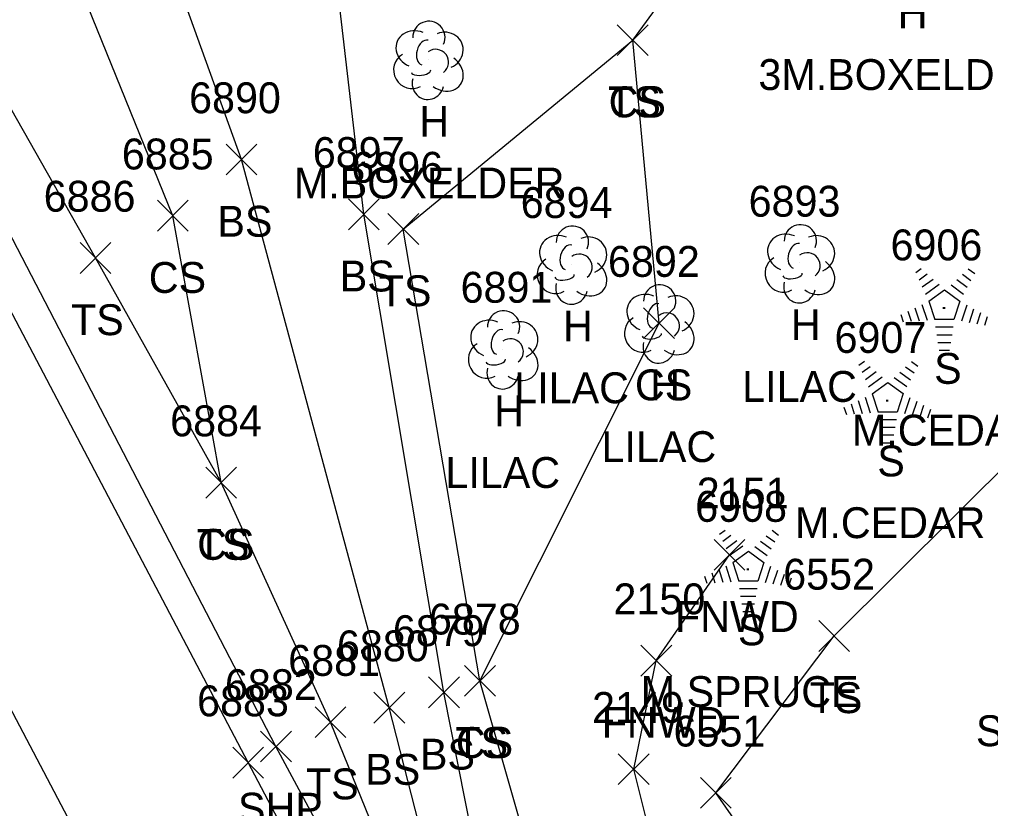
# Model space of a CAD drawing. Extents: x 1439173 to 1457902, y 641926 to 659889.
# Drawn here: x 1448865.4 to 1448928.4, y 643762.4 to 643813.5 of the extents above; entities that cross this region are included whole.
import ezdxf

# ---------------------------------------------------------------- set-up
doc = ezdxf.new("R2010")
doc.units = 0
for name, color, linetype in [('L_A', 7, 'Continuous'), ('L_C', 7, 'Continuous'), ('L_I', 7, 'Continuous'), ('L_TIC', 7, 'Continuous'), ('LELB', 7, 'Continuous'), ('LFNC', 7, 'Continuous'), ('LTC', 7, 'Continuous'), ('LTD', 7, 'Continuous'), ('P_A', 7, 'Continuous'), ('P_I', 7, 'Continuous'), ('P_TIC', 7, 'Continuous'), ('PET', 7, 'Continuous'), ('PRC', 7, 'Continuous'), ('PSP', 7, 'Continuous')]:
    doc.layers.add(name, color=color, linetype=linetype)

msp = doc.modelspace()

# ---------------------------------------------------------------- linework, layer by layer
at = {"layer": 'L_TIC'}
for points in [[(1448904.192, 643811.204), (1448906.192, 643813.204)], [(1448906.192, 643811.204), (1448904.192, 643813.204)], [(1448904.192, 643811.204), (1448906.192, 643813.204)], [(1448906.192, 643811.204), (1448904.192, 643813.204)], [(1448878.833, 643803.468), (1448880.833, 643805.468)], [(1448880.833, 643803.468), (1448878.833, 643805.468)], [(1448874.387, 643799.827), (1448876.387, 643801.827)], [(1448876.387, 643799.827), (1448874.387, 643801.827)], [(1448886.765, 643799.921), (1448888.765, 643801.921)], [(1448888.765, 643799.921), (1448886.765, 643801.921)], [(1448889.322, 643798.966), (1448891.322, 643800.966)], [(1448891.322, 643798.966), (1448889.322, 643800.966)], [(1448869.378, 643797.091), (1448871.378, 643799.091)], [(1448871.378, 643797.091), (1448869.378, 643799.091)], [(1448905.898, 643792.869), (1448907.898, 643794.869)], [(1448907.898, 643792.869), (1448905.898, 643794.869)], [(1448877.521, 643782.538), (1448879.521, 643784.538)], [(1448879.521, 643782.538), (1448877.521, 643784.538)], [(1448877.521, 643782.538), (1448879.521, 643784.538)], [(1448879.521, 643782.538), (1448877.521, 643784.538)], [(1448910.472, 643777.863), (1448912.472, 643779.863)], [(1448912.472, 643777.863), (1448910.472, 643779.863)], [(1448917.252, 643772.604), (1448919.252, 643774.604)], [(1448919.252, 643772.604), (1448917.252, 643774.604)], [(1448905.724, 643771.007), (1448907.724, 643773.007)], [(1448907.724, 643771.007), (1448905.724, 643773.007)], [(1448894.29, 643769.696), (1448896.29, 643771.696)], [(1448896.29, 643769.696), (1448894.29, 643771.696)], [(1448894.29, 643769.696), (1448896.29, 643771.696)], [(1448896.29, 643769.696), (1448894.29, 643771.696)], [(1448891.962, 643768.945), (1448893.962, 643770.945)], [(1448893.962, 643768.945), (1448891.962, 643770.945)], [(1448888.417, 643767.961), (1448890.417, 643769.961)], [(1448890.417, 643767.961), (1448888.417, 643769.961)], [(1448884.605, 643767.019), (1448886.605, 643769.019)], [(1448886.605, 643767.019), (1448884.605, 643769.019)], [(1448904.261, 643763.971), (1448906.261, 643765.971)], [(1448906.261, 643763.971), (1448904.261, 643765.971)], [(1448909.582, 643762.441), (1448911.582, 643764.441)], [(1448911.582, 643762.441), (1448909.582, 643764.441)]]:
    msp.add_lwpolyline(points, dxfattribs=at)
at = {"layer": 'LELB'}
for points in [[(1448909.197, 643729.39), (1448906.116, 643729.98), (1448902.734, 643732.59), (1448891.538, 643753.399), (1448885.605, 643768.019), (1448878.521, 643783.538), (1448870.378, 643798.091), (1448862.58, 643811.811), (1448854.276, 643826.812), (1448838.963, 643860.888), (1448826.836, 643881.165), (1448819.944, 643894.502), (1448797.652, 643933.24), (1448780.238, 643967.088), (1448761.694, 644002.145), (1448746.211, 644032.5), (1448726.199, 644073.88)], [(1448878.521, 643783.538), (1448875.387, 643800.827), (1448864.362, 643827.978), (1448861.81, 643832.758), (1448857.534, 643839.263), (1448844.64, 643864.042), (1448832.37, 643883.731), (1448823.799, 643893.759), (1448811.394, 643917.726), (1448801.93, 643933.534)], [(1448905.092, 643733.215), (1448906.974, 643730.807), (1448908.131, 643731.204), (1448906.193, 643734.411), (1448895.749, 643755.884), (1448892.962, 643769.945), (1448887.765, 643800.921), (1448885.641, 643819.169), (1448893.676, 643829.162), (1448894.449, 643833.22), (1448892.201, 643837.365), (1448884.102, 643842.019), (1448882.434, 643835.273), (1448877.693, 643835.652), (1448876.059, 643854.096), (1448884.608, 643849.666), (1448903.911, 643861.643), (1448886.483, 643858.598), (1448878.127, 643861.993), (1448876.453, 643873.193), (1448877.428, 643885.559), (1448880.281, 643887.778)], [(1448895.29, 643770.696), (1448906.898, 643793.869), (1448905.192, 643812.204), (1448914.924, 643825.494), (1448923.94, 643836.16)], [(1448905.092, 643733.215), (1448893.263, 643753.935), (1448889.417, 643768.961), (1448879.833, 643804.468), (1448871.354, 643828), (1448865.98, 643828.453)], [(1448909.197, 643729.39), (1448910.528, 643733.582), (1448909.016, 643739.08), (1448899.961, 643754.367), (1448895.29, 643770.696), (1448890.322, 643799.966), (1448905.192, 643812.204)], [(1448943.014, 643748.408), (1448932.363, 643744.003), (1448919.768, 643750.279), (1448910.582, 643763.441), (1448918.252, 643773.604), (1448934.127, 643789.397), (1448938.156, 643798.401)]]:
    msp.add_lwpolyline(points, dxfattribs=at)
at = {"layer": 'LFNC'}
msp.add_lwpolyline([(1448918.675, 643736.073), (1448907.192, 643757.286), (1448905.261, 643764.971), (1448906.724, 643772.007), (1448911.472, 643778.863)], dxfattribs=at)
at = {"layer": 'LTC'}
for p, q in [((1448923.542, 643797.146), (1448923.897, 643797.403)), ((1448926.94, 643797.386), (1448927.36, 643797.082)), ((1448923.752, 643796.68), (1448924.281, 643797.065)), ((1448923.961, 643796.215), (1448924.665, 643796.726)), ((1448926.198, 643796.69), (1448926.877, 643796.196)), ((1448926.569, 643797.038), (1448927.119, 643796.639)), ((1448924.171, 643795.749), (1448925.049, 643796.387)), ((1448924.395, 643795.294), (1448925.407, 643796.028)), ((1448925.407, 643796.028), (1448926.404, 643795.303)), ((1448925.827, 643796.341), (1448926.637, 643795.752)), ((1448923.485, 643794.858), (1448923.757, 643794.023)), ((1448923.941, 643795.075), (1448924.272, 643794.055)), ((1448924.395, 643795.294), (1448924.782, 643794.1)), ((1448926.404, 643795.303), (1448926.013, 643794.1)), ((1448926.842, 643795.032), (1448926.504, 643793.993)), ((1448927.286, 643794.782), (1448926.999, 643793.897)), ((1448922.575, 643794.425), (1448922.727, 643793.957)), ((1448923.03, 643794.642), (1448923.242, 643793.99)), ((1448926.013, 643794.1), (1448924.782, 643794.1)), ((1448927.731, 643794.532), (1448927.494, 643793.802)), ((1448928.175, 643794.282), (1448927.988, 643793.707)), ((1448925.975, 643793.6), (1448924.83, 643793.6)), ((1448925.891, 643793.1), (1448924.902, 643793.1)), ((1448925.807, 643792.6), (1448924.975, 643792.6)), ((1448925.723, 643792.1), (1448925.048, 643792.1)), ((1448919.857, 643791.149), (1448920.211, 643791.406)), ((1448920.066, 643790.683), (1448920.595, 643791.067)), ((1448922.884, 643791.041), (1448923.433, 643790.642)), ((1448923.255, 643791.389), (1448923.674, 643791.085)), ((1448920.276, 643790.217), (1448920.979, 643790.729)), ((1448920.485, 643789.752), (1448921.364, 643790.39)), ((1448922.142, 643790.344), (1448922.951, 643789.755)), ((1448922.513, 643790.692), (1448923.192, 643790.199)), ((1448920.71, 643789.297), (1448921.722, 643790.031)), ((1448921.722, 643790.031), (1448922.719, 643789.306)), ((1448920.255, 643789.077), (1448920.586, 643788.058)), ((1448920.71, 643789.297), (1448921.097, 643788.103)), ((1448922.719, 643789.306), (1448922.327, 643788.103)), ((1448923.156, 643789.035), (1448922.818, 643787.996)), ((1448918.889, 643788.428), (1448919.041, 643787.96)), ((1448919.344, 643788.645), (1448919.556, 643787.993)), ((1448919.8, 643788.861), (1448920.071, 643788.026)), ((1448923.601, 643788.785), (1448923.313, 643787.9)), ((1448924.045, 643788.535), (1448923.808, 643787.805)), ((1448922.327, 643788.103), (1448921.097, 643788.103)), ((1448924.489, 643788.285), (1448924.303, 643787.71)), ((1448922.289, 643787.603), (1448921.144, 643787.603)), ((1448922.205, 643787.103), (1448921.217, 643787.103)), ((1448922.122, 643786.603), (1448921.29, 643786.603)), ((1448922.038, 643786.103), (1448921.363, 643786.103)), ((1448910.825, 643780.208), (1448911.179, 643780.465)), ((1448914.223, 643780.448), (1448914.642, 643780.143)), ((1448911.034, 643779.742), (1448911.563, 643780.126)), ((1448911.244, 643779.276), (1448911.947, 643779.788)), ((1448913.481, 643779.751), (1448914.16, 643779.258)), ((1448913.852, 643780.1), (1448914.401, 643779.7)), ((1448911.453, 643778.81), (1448912.332, 643779.448)), ((1448911.678, 643778.355), (1448912.69, 643779.09)), ((1448912.69, 643779.09), (1448913.687, 643778.365)), ((1448913.11, 643779.403), (1448913.919, 643778.814)), ((1448911.678, 643778.355), (1448912.065, 643777.162)), ((1448913.687, 643778.365), (1448913.295, 643777.162)), ((1448910.312, 643777.703), (1448910.524, 643777.052)), ((1448910.768, 643777.92), (1448911.039, 643777.085)), ((1448911.223, 643778.136), (1448911.554, 643777.117)), ((1448914.124, 643778.094), (1448913.786, 643777.055)), ((1448914.569, 643777.844), (1448914.281, 643776.959)), ((1448909.857, 643777.487), (1448910.009, 643777.019)), ((1448913.295, 643777.162), (1448912.065, 643777.162)), ((1448915.013, 643777.594), (1448914.776, 643776.864)), ((1448915.457, 643777.343), (1448915.271, 643776.769)), ((1448913.257, 643776.662), (1448912.112, 643776.662)), ((1448913.173, 643776.162), (1448912.185, 643776.162)), ((1448913.09, 643775.662), (1448912.258, 643775.662)), ((1448913.006, 643775.162), (1448912.331, 643775.162))]:
    msp.add_line(p, q, dxfattribs=at)
at = {"layer": 'LTD'}
for p, q in [((1448891.934, 643810.946), (1448891.934, 643810.946)), ((1448891.934, 643810.946), (1448891.934, 643810.946)), ((1448901.24, 643797.681), (1448901.24, 643797.681)), ((1448901.24, 643797.681), (1448901.24, 643797.681)), ((1448916.015, 643797.768), (1448916.015, 643797.768)), ((1448916.015, 643797.768), (1448916.015, 643797.768)), ((1448906.898, 643793.869), (1448906.898, 643793.869)), ((1448906.898, 643793.869), (1448906.898, 643793.869)), ((1448896.778, 643792.192), (1448896.778, 643792.192)), ((1448896.778, 643792.192), (1448896.778, 643792.192))]:
    msp.add_line(p, q, dxfattribs=at)
for centre in [(1448891.981, 643812.38), (1448901.287, 643799.115), (1448916.061, 643799.202), (1448906.945, 643795.303), (1448896.825, 643793.626)]:
    msp.add_arc(centre, 1.047, 335.52715, 180.95627, dxfattribs=at)
for centre, major_axis, ratio, start_param, end_param in [((1448891.143, 643811.613), (1.21, -0.512), 0.895232, 1.570796, 4.712389), ((1448892.976, 643811.53), (-1.141, -0.483), 0.949671, 1.570796, 4.712389), ((1448891.726, 643811.404), (-0.208, -0.792), 0.645439, 3.141593, 6.283185), ((1448892.434, 643810.78), (-0.5, 0.667), 0.989748, 3.141593, 6.283185), ((1448890.851, 643810.238), (0.584, -1.042), 0.959034, 3.141593, 6.283185), ((1448892.935, 643810.113), (-1.09, 0.792), 0.841452, 1.570796, 4.712389), ((1448891.476, 643810.196), (-0.625, -0.083), 0.423636, 0, 3.141593), ((1448891.935, 643809.446), (0.265, 1.061), 0.942809, 1.570796, 4.712389), ((1448915.223, 643798.435), (1.21, -0.512), 0.895232, 1.570796, 4.712389), ((1448900.449, 643798.347), (1.21, -0.512), 0.895232, 1.570796, 4.712389), ((1448902.282, 643798.264), (-1.141, -0.483), 0.949671, 1.570796, 4.712389), ((1448917.056, 643798.352), (-1.141, -0.483), 0.949671, 1.570796, 4.712389), ((1448901.032, 643798.139), (-0.208, -0.792), 0.645439, 3.141593, 6.283185), ((1448915.806, 643798.227), (-0.208, -0.792), 0.645439, 3.141593, 6.283185), ((1448916.515, 643797.602), (-0.5, 0.667), 0.989748, 3.141593, 6.283185), ((1448900.157, 643796.972), (0.584, -1.042), 0.959034, 3.141593, 6.283185), ((1448901.74, 643797.514), (-0.5, 0.667), 0.989748, 3.141593, 6.283185), ((1448914.931, 643797.06), (0.584, -1.042), 0.959034, 3.141593, 6.283185), ((1448917.015, 643796.935), (-1.09, 0.792), 0.841452, 1.570796, 4.712389), ((1448902.241, 643796.848), (-1.09, 0.792), 0.841452, 1.570796, 4.712389), ((1448900.782, 643796.931), (-0.625, -0.083), 0.423636, 0, 3.141593), ((1448915.556, 643797.018), (-0.625, -0.083), 0.423636, 0, 3.141593), ((1448901.241, 643796.181), (0.265, 1.061), 0.942809, 1.570796, 4.712389), ((1448916.015, 643796.268), (0.265, 1.061), 0.942809, 1.570796, 4.712389), ((1448906.106, 643794.536), (1.21, -0.512), 0.895232, 1.570796, 4.712389), ((1448907.939, 643794.453), (-1.141, -0.483), 0.949671, 1.570796, 4.712389), ((1448906.689, 643794.328), (-0.208, -0.792), 0.645439, 3.141593, 6.283185), ((1448895.986, 643792.858), (1.21, -0.512), 0.895232, 1.570796, 4.712389), ((1448897.82, 643792.775), (-1.141, -0.483), 0.949671, 1.570796, 4.712389), ((1448905.815, 643793.161), (0.584, -1.042), 0.959034, 3.141593, 6.283185), ((1448907.398, 643793.703), (-0.5, 0.667), 0.989748, 3.141593, 6.283185), ((1448896.57, 643792.65), (-0.208, -0.792), 0.645439, 3.141593, 6.283185), ((1448907.898, 643793.036), (-1.09, 0.792), 0.841452, 1.570796, 4.712389), ((1448897.278, 643792.025), (-0.5, 0.667), 0.989748, 3.141593, 6.283185), ((1448906.44, 643793.119), (-0.625, -0.083), 0.423636, 0, 3.141593), ((1448895.695, 643791.483), (0.584, -1.042), 0.959034, 3.141593, 6.283185), ((1448897.778, 643791.359), (-1.09, 0.792), 0.841452, 1.570796, 4.712389), ((1448906.898, 643792.369), (0.265, 1.061), 0.942809, 1.570796, 4.712389), ((1448896.778, 643790.692), (0.265, 1.061), 0.942809, 1.570796, 4.712389), ((1448896.32, 643791.442), (-0.625, -0.083), 0.423636, 0, 3.141593)]:
    msp.add_ellipse(centre, major_axis=major_axis, ratio=ratio, start_param=start_param, end_param=end_param, dxfattribs=at)
at = {"layer": 'P_TIC'}
for points in [[(1448881.071, 643765.446), (1448883.071, 643767.446)], [(1448883.071, 643765.446), (1448881.071, 643767.446)], [(1448879.265, 643764.401), (1448881.265, 643766.401)], [(1448881.265, 643764.401), (1448879.265, 643766.401)]]:
    msp.add_lwpolyline(points, dxfattribs=at)
at = {"layer": 'PET'}
msp.add_lwpolyline([(1449162.581, 643198.272), (1449141.478, 643242.395), (1449121.689, 643284.019), (1449089.798, 643350.471), (1449063.608, 643404.763), (1449045.086, 643442.414), (1449024.862, 643484.454), (1449010.101, 643514.114), (1448990.81, 643553.035), (1448970.838, 643592.715), (1448947.224, 643637.956), (1448929.605, 643671.834), (1448913.026, 643703.205), (1448880.265, 643765.401), (1448860.142, 643803.648), (1448849.295, 643824.32), (1448831.931, 643856.996), (1448813.546, 643891.177), (1448792.864, 643930.507), (1448774.914, 643964.184), (1448756.706, 643999.716), (1448741.681, 644029.904), (1448721.663, 644072.108)], dxfattribs=at)
at = {"layer": 'PRC'}
msp.add_lwpolyline([(1449151.129, 643193.264), (1449129.917, 643237.179), (1449110.209, 643278.66), (1449077.821, 643346.328), (1449052.307, 643400.081), (1449033.568, 643437.636), (1449013.307, 643480.221), (1448998.166, 643509.98), (1448979.417, 643547.937), (1448959.999, 643587.026), (1448936.541, 643632.544), (1448918.641, 643666.677), (1448902.118, 643697.964), (1448893.713, 643713.684), (1448873.044, 643753.326), (1448854.508, 643788.551), (1448840.553, 643814.737), (1448825.904, 643842.483), (1448798.392, 643894.2), (1448777.046, 643935.058), (1448750.784, 643985.196), (1448731.141, 644023.278), (1448710.458, 644067.889)], dxfattribs=at)
at = {"layer": 'PSP'}
msp.add_lwpolyline([(1448977.119, 643597.858), (1448952.223, 643640.32), (1448934.182, 643673.754), (1448916.627, 643701.762), (1448901.189, 643730.961), (1448882.071, 643766.446), (1448862.012, 643805.036), (1448851.258, 643825.513), (1448833.678, 643857.893), (1448815.319, 643892.207), (1448795.505, 643930.366), (1448776.764, 643965.35), (1448758.73, 644000.568), (1448743.185, 644030.791), (1448723.718, 644072.962)], dxfattribs=at)

# ---------------------------------------------------------------- texts
at = {"layer": 'L_A'}
for s, p in [('H', (1448922.373, 643812.973)), ('TS', (1448903.601, 643807.204)), ('CS', (1448903.633, 643807.204)), ('H', (1448891.367, 643805.946)), ('BS', (1448878.274, 643799.468)), ('CS', (1448873.828, 643795.827)), ('BS', (1448886.206, 643795.921)), ('TS', (1448888.731, 643794.966)), ('TS', (1448868.787, 643793.091)), ('H', (1448915.448, 643792.768)), ('H', (1448900.673, 643792.681)), ('S', (1448924.733, 643789.938)), ('CS', (1448905.339, 643788.869)), ('H', (1448906.331, 643788.869)), ('H', (1448896.211, 643787.192)), ('S', (1448921.047, 643783.941)), ('TS', (1448876.931, 643778.538)), ('CS', (1448876.962, 643778.538)), ('FNWD', (1448907.936, 643773.863)), ('S', (1448912.015, 643772.999)), ('TS', (1448916.661, 643768.604)), ('FNWD', (1448903.189, 643767.007)), ('SHRUB', (1448927.441, 643766.463)), ('TS', (1448893.699, 643765.696)), ('CS', (1448893.731, 643765.696)), ('BS', (1448891.403, 643764.945)), ('BS', (1448887.858, 643763.961)), ('TS', (1448884.014, 643763.019))]:
    msp.add_text(s, height=2, dxfattribs=at).set_placement(p)
at = {"layer": 'L_C'}
for s, p in [('3M.BOXELDER', (1448913.342, 643808.973)), ('M.BOXELDER', (1448883.234, 643801.946)), ('LILAC', (1448897.516, 643788.681)), ('LILAC', (1448912.29, 643788.768)), ('M.CEDAR', (1448919.402, 643785.938)), ('LILAC', (1448903.173, 643784.869)), ('LILAC', (1448893.054, 643783.192)), ('M.CEDAR', (1448915.716, 643779.941)), ('M.SPRUCE', (1448905.716, 643768.999))]:
    msp.add_text(s, height=2, dxfattribs=at).set_placement(p)
at = {"layer": 'L_I'}
for s, p in [('6890', (1448876.439, 643807.468)), ('6885', (1448872.08, 643803.827)), ('6897', (1448884.458, 643803.921)), ('6896', (1448886.959, 643802.966)), ('6886', (1448867.016, 643801.091)), ('6894', (1448897.933, 643800.681)), ('6893', (1448912.708, 643800.768)), ('6906', (1448921.906, 643797.938)), ('6892', (1448903.591, 643796.869)), ('6892', (1448903.591, 643796.869)), ('6891', (1448894.038, 643795.192)), ('6907', (1448918.276, 643791.941)), ('6884', (1448875.214, 643786.538)), ('6884', (1448875.214, 643786.538)), ('2151', (1448909.346, 643781.863)), ('6908', (1448909.244, 643780.999)), ('6552', (1448914.945, 643776.604)), ('2150', (1448903.945, 643775.007)), ('6878', (1448891.983, 643773.696)), ('6878', (1448891.983, 643773.696)), ('6879', (1448889.647, 643772.945)), ('6880', (1448886.024, 643771.961)), ('6881', (1448882.865, 643771.019)), ('2149', (1448902.56, 643767.971)), ('6551', (1448907.842, 643766.441))]:
    msp.add_text(s, height=2, dxfattribs=at).set_placement(p)
at = {"layer": 'LTC'}
for p in [(1448925.29, 643795.042), (1448921.604, 643789.045), (1448912.572, 643778.103)]:
    msp.add_text('.', height=1.037, rotation=270, dxfattribs=at).set_placement(p)
at = {"layer": 'P_A'}
msp.add_text('SHP', height=2, dxfattribs=at).set_placement((1448879.607, 643761.446))
at = {"layer": 'P_I'}
for s, p in [('6882', (1448878.764, 643769.446)), ('6883', (1448876.958, 643768.401))]:
    msp.add_text(s, height=2, dxfattribs=at).set_placement(p)

doc.saveas('drawing.dxf')
